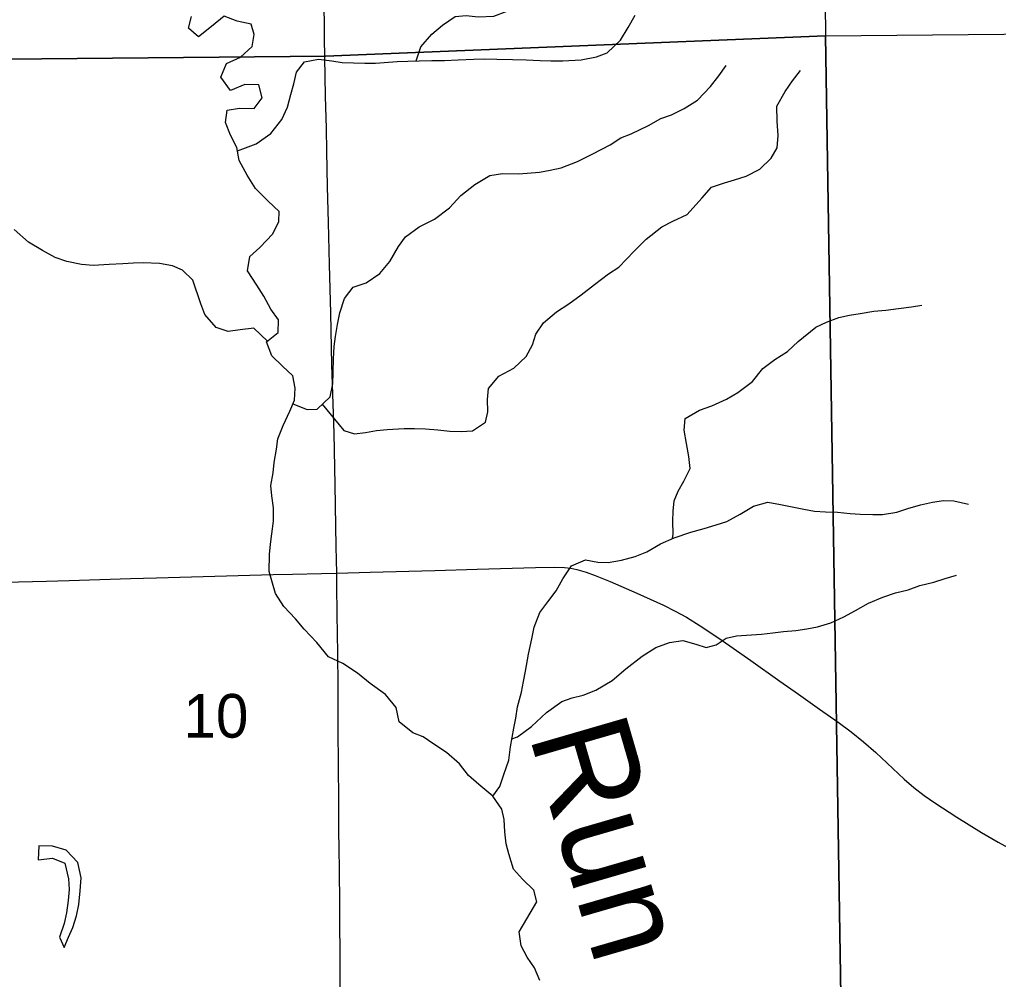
# Model space of a CAD drawing. Extents: x 1874609 to 2204689, y 815661 to 1281160.
# Drawn here: x 2062033 to 2066989, y 1015055 to 1019914 of the extents above; entities that cross this region are included whole.
import ezdxf

# ---------------------------------------------------------------- set-up
doc = ezdxf.new("R2010")
doc.units = 0
for name, color, linetype in [('GM_X_County_Road', 7, 'Continuous'), ('GM_X_Minor_Lake', 7, 'Continuous'), ('GM_X_Minor_River', 7, 'Continuous'), ('GM_X_Minor_River_Text', 7, 'Continuous'), ('GM_X_Section', 7, 'Continuous'), ('GM_X_Section_Text', 7, 'Continuous')]:
    doc.layers.add(name, color=color, linetype=linetype)

msp = doc.modelspace()

# ---------------------------------------------------------------- linework, layer by layer
at = {"layer": 'GM_X_County_Road'}
for points in [[(2063639.2, 1017111.9), (2063636.9, 1017247), (2063631.3, 1017558.7), (2063625.8, 1017821.2), (2063614.6, 1018165.6), (2063609.4, 1018428.1), (2063602.4, 1018674.1), (2063597, 1018887.3), (2063591.9, 1019067.7), (2063588.9, 1019248), (2063586.6, 1019362.6), (2063582.6, 1019526.6), (2063577.5, 1019822), (2063574.3, 1020265)], [(2063639.2, 1017111.9), (2063808.8, 1017117.2), (2064136.6, 1017125.7), (2064349.7, 1017132), (2064645, 1017139.9), (2064743.2, 1017141.5), (2064791.9, 1017140.4), (2064823.7, 1017136.5), (2064855.4, 1017130.2), (2064902.2, 1017116.8), (2064948.2, 1017100), (2065023.8, 1017068.7), (2065159.1, 1017009.6), (2065293.4, 1016948.9), (2065352, 1016919.8), (2065409.3, 1016888.3), (2065479.1, 1016845.6), (2065574.3, 1016781.7), (2065735.8, 1016669.4), (2065883.3, 1016565.5), (2065976.7, 1016498.9), (2066084, 1016423.6), (2066177.7, 1016357.9), (2066243, 1016308.7), (2066306.6, 1016257.3), (2066367.8, 1016203.1), (2066511.4, 1016068.8), (2066561.5, 1016026.2), (2066613.8, 1015986.1), (2066667.7, 1015948.4), (2066778, 1015876.9), (2066903.3, 1015798.6), (2066988.6, 1015749.2), (2067089.6, 1015694.6)], [(2061956.4, 1017066.2), (2062169.7, 1017071.1), (2062284.3, 1017074.8), (2062595.5, 1017084.3), (2062726.6, 1017088.6), (2063021.8, 1017096.3), (2063316.9, 1017104.7), (2063415.3, 1017106.6), (2063562.8, 1017109.5), (2063639.2, 1017111.9)], [(2063666.3, 1014349.2), (2063666.1, 1014360), (2063663.2, 1014458.4), (2063660.9, 1014669.8), (2063659.5, 1014806.8), (2063657.3, 1014999.8), (2063657.3, 1015180.3), (2063654.8, 1015344.3), (2063654, 1015442.7), (2063652.5, 1015606.5), (2063650.9, 1015721.4), (2063650.2, 1015803.4), (2063649.3, 1015983.7), (2063648.3, 1016115), (2063646.9, 1016344.8), (2063645.7, 1016541.6), (2063644.4, 1016705.7), (2063641.9, 1016902.6), (2063640.3, 1017050.1), (2063639.2, 1017111.9)]]:
    msp.add_lwpolyline(points, dxfattribs=at)
at = {"layer": 'GM_X_Minor_Lake'}
for points in [[(2062131.7, 1015730.5), (2062127.9, 1015660.4)], [(2062259.4, 1015216), (2062281.3, 1015268.2), (2062303.2, 1015318.4), (2062321.1, 1015376.5), (2062332.9, 1015434.6), (2062340.7, 1015502.8), (2062344.5, 1015568.9), (2062328.3, 1015647), (2062270, 1015708.9), (2062199.9, 1015728.7), (2062131.7, 1015730.5)], [(2062127.9, 1015660.4), (2062200, 1015668.6), (2062262.2, 1015642.8), (2062280.4, 1015564.7), (2062284.6, 1015510.6), (2062278.8, 1015454.5), (2062270.9, 1015392.4), (2062259.1, 1015338.2), (2062235.3, 1015268.1)], [(2062235.3, 1015268.1), (2062259.4, 1015216)]]:
    msp.add_lwpolyline(points, dxfattribs=at)
at = {"layer": 'GM_X_Minor_River'}
for points in [[(2064040.9, 1019704.7), (2064064.7, 1019776.8), (2064120.6, 1019841.1), (2064174.6, 1019885.3), (2064238.5, 1019929.6), (2064294.6, 1019935.8), (2064354.7, 1019928), (2064434.8, 1019932.2), (2064496.8, 1019954.4), (2064550.7, 1020022.7), (2064584.5, 1020100.9), (2064602.4, 1020151.1), (2064636.3, 1020215.3), (2064664.1, 1020269.4), (2064694, 1020325.6), (2064759.8, 1020424), (2064823.8, 1020478.2), (2064877.8, 1020500.4), (2064951.9, 1020502.7), (2065002, 1020500.8), (2065060.1, 1020485), (2065124.2, 1020471.2), (2065204.3, 1020489.4), (2065272.3, 1020527.7)], [(2063318.6, 1017374.8), (2063318.4, 1017442.9), (2063310.3, 1017502.9), (2063306.1, 1017555), (2063317.9, 1017619.2), (2063321.8, 1017671.2), (2063333.6, 1017739.4), (2063341.5, 1017791.5), (2063367.3, 1017859.7), (2063401.1, 1017931.9), (2063425, 1017988.1), (2063428.8, 1018048.2), (2063416.6, 1018110.2), (2063364.4, 1018160.2), (2063310.2, 1018212.1), (2063283.9, 1018282.1), (2063341.9, 1018330.4), (2063343.7, 1018394.5), (2063305.5, 1018448.4), (2063269.3, 1018514.4), (2063235, 1018570.4), (2063186.8, 1018642.4), (2063198.6, 1018714.5), (2063250.5, 1018760.8), (2063316.4, 1018829.1), (2063346.3, 1018891.2), (2063348.1, 1018943.3), (2063291.9, 1018995.2), (2063227.6, 1019059.2), (2063185.4, 1019127.1), (2063145.1, 1019201.1), (2063132.9, 1019267.2), (2063100.7, 1019329.2), (2063076.4, 1019393.2), (2063084.3, 1019455.3), (2063146.3, 1019465.5), (2063220.4, 1019463.8), (2063262.3, 1019518), (2063244.1, 1019584), (2063174, 1019585.8), (2063102, 1019555.5), (2063051.7, 1019623.5), (2063081.6, 1019691.7), (2063151.6, 1019723.9), (2063211.5, 1019778.2), (2063221.3, 1019838.3), (2063205.2, 1019890.4), (2063135, 1019906.2), (2063068.9, 1019932), (2063004.9, 1019879.8), (2062939, 1019827.5), (2062888.8, 1019871.4), (2062904.6, 1019929.5)], [(2063136, 1019250.1), (2063231, 1019285.5), (2063304.9, 1019337.8), (2063360.8, 1019408.1), (2063390.7, 1019470.3), (2063406.5, 1019534.4), (2063422.4, 1019588.6), (2063436.2, 1019648.7), (2063476.1, 1019700.9), (2063546.2, 1019713.2), (2063614.3, 1019705.3), (2063666.4, 1019697.5), (2063724.5, 1019695.7), (2063780.6, 1019693.8), (2063834.6, 1019694), (2063944.8, 1019702.3), (2063998.8, 1019704.5), (2064056.9, 1019704.7), (2064121, 1019706.9), (2064185.1, 1019707.1), (2064253.2, 1019711.3), (2064333.3, 1019713.6), (2064387.4, 1019715.7), (2064449.5, 1019713.9), (2064529.6, 1019712.2), (2064597.7, 1019710.4), (2064669.8, 1019706.6), (2064723.9, 1019704.7), (2064783.9, 1019704.9), (2064876.1, 1019711.2), (2064954.1, 1019725.5), (2065008.1, 1019745.7), (2065076.1, 1019810), (2065113.9, 1019874.2), (2065149.8, 1019936.4)], [(2063417, 1017969.2), (2063489.2, 1017940.2), (2063539.3, 1017942.3), (2063605.2, 1018004.7), (2063619, 1018070.8), (2063620.9, 1018128.9), (2063622.7, 1018197), (2063626.5, 1018259.1), (2063632.4, 1018309.2), (2063642.2, 1018371.3), (2063654, 1018429.5), (2063677.9, 1018501.7), (2063721.8, 1018559.9), (2063787.8, 1018582.1), (2063857.8, 1018628.4), (2063907.7, 1018688.7), (2063951.5, 1018764.9), (2063987.4, 1018815.1), (2064057.3, 1018865.4), (2064133.3, 1018903.7), (2064209.3, 1018962), (2064267.2, 1019024.3), (2064339.1, 1019078.6), (2064415.1, 1019124.9), (2064479.2, 1019135.1), (2064561.3, 1019133.4), (2064665.4, 1019141.7), (2064719.4, 1019151.9), (2064775.5, 1019164.1), (2064857.5, 1019196.4), (2064935.5, 1019234.7), (2065023.5, 1019281), (2065077.5, 1019315.2), (2065129.5, 1019335.4), (2065217.5, 1019377.7), (2065279.5, 1019414), (2065333.5, 1019432.2), (2065397.5, 1019464.4), (2065465.5, 1019506.7), (2065531.4, 1019575), (2065573.3, 1019629.2), (2065611.2, 1019681.4)], [(2063565.8, 1017967.4), (2063627.6, 1017890.5), (2063675.8, 1017834.6), (2063729.9, 1017816.7), (2063784, 1017822.9), (2063840, 1017833.1), (2063894.1, 1017839.3), (2063980.2, 1017843.5), (2064032.3, 1017843.7), (2064088.4, 1017841.9), (2064150.5, 1017838), (2064212.6, 1017830.2), (2064268.7, 1017828.4), (2064326.7, 1017832.6), (2064392.7, 1017876.8), (2064404.6, 1017929), (2064402.4, 1017991.1), (2064408.2, 1018047.2), (2064460.1, 1018109.4), (2064536.1, 1018149.7), (2064598, 1018208), (2064629.9, 1018268.2), (2064647.8, 1018322.3), (2064685.6, 1018378.5), (2064751.6, 1018434.8), (2064813.5, 1018475.1), (2064877.5, 1018521.4), (2064943.4, 1018573.6), (2065015.4, 1018627.9), (2065067.4, 1018660.2), (2065145.2, 1018742.5), (2065205.1, 1018802.8), (2065285.1, 1018865.1), (2065341.1, 1018893.4), (2065413.1, 1018927.6), (2065486.9, 1019010), (2065536.9, 1019066.2), (2065602.9, 1019088.5), (2065652.9, 1019102.6), (2065712.9, 1019120.8), (2065780.9, 1019157.1), (2065838.9, 1019213.4), (2065868.7, 1019265.6), (2065874.6, 1019327.7), (2065868.4, 1019399.8), (2065868.1, 1019475.9), (2065910, 1019550.1), (2065945.9, 1019604.3), (2065987.8, 1019656.5)], [(2063288.3, 1018285.8), (2063219.7, 1018352), (2063149.6, 1018343.8), (2063089.5, 1018335.6), (2063029.4, 1018355.4), (2062971.1, 1018421.4), (2062950.9, 1018475.4), (2062910.5, 1018595.4), (2062858.3, 1018645.4), (2062808.2, 1018667.2), (2062742, 1018679.1), (2062659.9, 1018682.8), (2062609.8, 1018680.7), (2062555.8, 1018678.5), (2062487.7, 1018674.3), (2062405.6, 1018670), (2062347.5, 1018673.8), (2062273.3, 1018689.7), (2062213.2, 1018709.5), (2062149, 1018745.3), (2062078.8, 1018787.2), (2062006.5, 1018851.1)], [(2065339, 1017287.1), (2065341.7, 1017308.8), (2065341.5, 1017375), (2065343.3, 1017425), (2065347.2, 1017477.1), (2065367.1, 1017527.3), (2065397, 1017577.4), (2065428.8, 1017641.7), (2065422.6, 1017701.7), (2065410.4, 1017767.8), (2065398.2, 1017835.9), (2065404.1, 1017894), (2065476, 1017936.3), (2065538.1, 1017958.5), (2065612.1, 1017992.8), (2065670.1, 1018027), (2065744, 1018081.3), (2065795.9, 1018147.6), (2065857.8, 1018193.8), (2065921.8, 1018234.1), (2065975.7, 1018284.3), (2066065.7, 1018356.7), (2066119.6, 1018382.9), (2066181.7, 1018405.2), (2066235.7, 1018417.3), (2066289.8, 1018425.5), (2066357.8, 1018437.8), (2066419.9, 1018443.9), (2066484, 1018452.2), (2066550, 1018460.4), (2066602.1, 1018468.5)], [(2064430.3, 1015981.9), (2064464.2, 1016032.1), (2064486, 1016092.3), (2064509.8, 1016164.5), (2064519.7, 1016232.6), (2064535.4, 1016326.8), (2064545.3, 1016376.9), (2064555.1, 1016435), (2064574.9, 1016509.2), (2064584.8, 1016563.3), (2064594.6, 1016615.4), (2064610.4, 1016701.7), (2064626.2, 1016779.8), (2064638.1, 1016837.9), (2064667.9, 1016912.2), (2064707.8, 1016966.4), (2064749.7, 1017022.6), (2064783.5, 1017082.8), (2064827.4, 1017149), (2064899.4, 1017179.3), (2064961.6, 1017167.5), (2065013.6, 1017165.6), (2065081.7, 1017177.8), (2065149.7, 1017196.1), (2065209.7, 1017220.3), (2065277.7, 1017260.6), (2065347.7, 1017290.8), (2065431.8, 1017319.1), (2065499.8, 1017337.4), (2065559.8, 1017355.6), (2065613.9, 1017373.8), (2065681.9, 1017410), (2065749.8, 1017450.3), (2065821.9, 1017470.6), (2065886, 1017458.8), (2065954.1, 1017444.9), (2066004.2, 1017435.1), (2066058.3, 1017425.2), (2066114.4, 1017421.4), (2066174.5, 1017419.6), (2066238.6, 1017413.8), (2066288.7, 1017409.9), (2066352.8, 1017408.1), (2066402.9, 1017408.3), (2066474.9, 1017420.5), (2066531, 1017438.7), (2066595, 1017456.9), (2066655, 1017471.1), (2066711.1, 1017479.3), (2066763.2, 1017477.5), (2066837.3, 1017461.7)], [(2064667.3, 1015049.2), (2064641.1, 1015113.2), (2064602.9, 1015167.2), (2064572.7, 1015225.2), (2064562.4, 1015295.2), (2064602.3, 1015361.5), (2064652.1, 1015447.8), (2064637.9, 1015505.8), (2064579.7, 1015561.7), (2064533.5, 1015613.7), (2064511.2, 1015689.7), (2064497, 1015741.8), (2064490.9, 1015801.8), (2064486.7, 1015863.9), (2064474.5, 1015916), (2064430.3, 1015981.9), (2064358, 1016041.8), (2064305.8, 1016087.7), (2064261.5, 1016145.7), (2064195.3, 1016203.6), (2064131.1, 1016245.4), (2064076.9, 1016283.3), (2064024.7, 1016303.2), (2063954.5, 1016359.1), (2063940.3, 1016431.2), (2063886, 1016497.1), (2063807.7, 1016552.9), (2063743.5, 1016604.8), (2063669.2, 1016654.7), (2063597, 1016688.5), (2063538.7, 1016760.4), (2063474.5, 1016828.4), (2063430.2, 1016880.3), (2063372, 1016942.2), (2063329.7, 1017008.2), (2063313.5, 1017060.2), (2063297.4, 1017120.3), (2063299.1, 1017206.4), (2063303, 1017258.5), (2063310.8, 1017310.6), (2063318.6, 1017374.8)], [(2064526.3, 1016272.6), (2064553.6, 1016282.8), (2064625.5, 1016335.1), (2064701.4, 1016405.4), (2064779.3, 1016461.8), (2064831.4, 1016480), (2064887.4, 1016494.2), (2064951.4, 1016518.4), (2065033.4, 1016568.7), (2065103.3, 1016627), (2065185.2, 1016691.4), (2065255.2, 1016735.7), (2065323.2, 1016759.9), (2065391.3, 1016770.1), (2065457.5, 1016752.3), (2065509.6, 1016734.4), (2065559.6, 1016748.6), (2065611.6, 1016782.8), (2065663.6, 1016795), (2065739.7, 1016799.2), (2065789.8, 1016803.4), (2065847.8, 1016809.6), (2065901.9, 1016815.8), (2065964, 1016822), (2066020, 1016830.2), (2066074.1, 1016840.3), (2066140.1, 1016860.6), (2066206.1, 1016890.8), (2066266.1, 1016923.1), (2066332.1, 1016959.3), (2066404.1, 1016989.6), (2066468.1, 1017011.8), (2066532.2, 1017028), (2066592.2, 1017048.3), (2066662.2, 1017066.5), (2066720.3, 1017084.7), (2066776.3, 1017100.9)]]:
    msp.add_lwpolyline(points, dxfattribs=at)
at = {"layer": 'GM_X_Section'}
for points in [[(2061153.4, 1025011.2), (2066060.1, 1025034.2), (2066114.1, 1019831.6), (2063583.1, 1019728.8), (2061065.8, 1019706.1), (2061077.4, 1025013)], [(2066114.1, 1019831.6), (2071711, 1019885), (2071793.5, 1014602.4), (2066198.4, 1014549.1)], [(2061065.8, 1019706.1), (2063583.1, 1019728.8), (2066114.1, 1019831.6), (2066198.4, 1014549.1), (2061110.1, 1014439.4)]]:
    msp.add_lwpolyline(points, close=True, dxfattribs=at)

# ---------------------------------------------------------------- texts
at = {"layer": 'GM_X_Minor_River_Text'}
msp.add_text('Run', height=500.15, rotation=286.2027, dxfattribs=at).set_placement((2064611.3, 1016293.5))
at = {"layer": 'GM_X_Section_Text'}
msp.add_text('10', height=221, rotation=0, dxfattribs=at).set_placement((2062863.1, 1016278.9))

doc.saveas('drawing.dxf')
